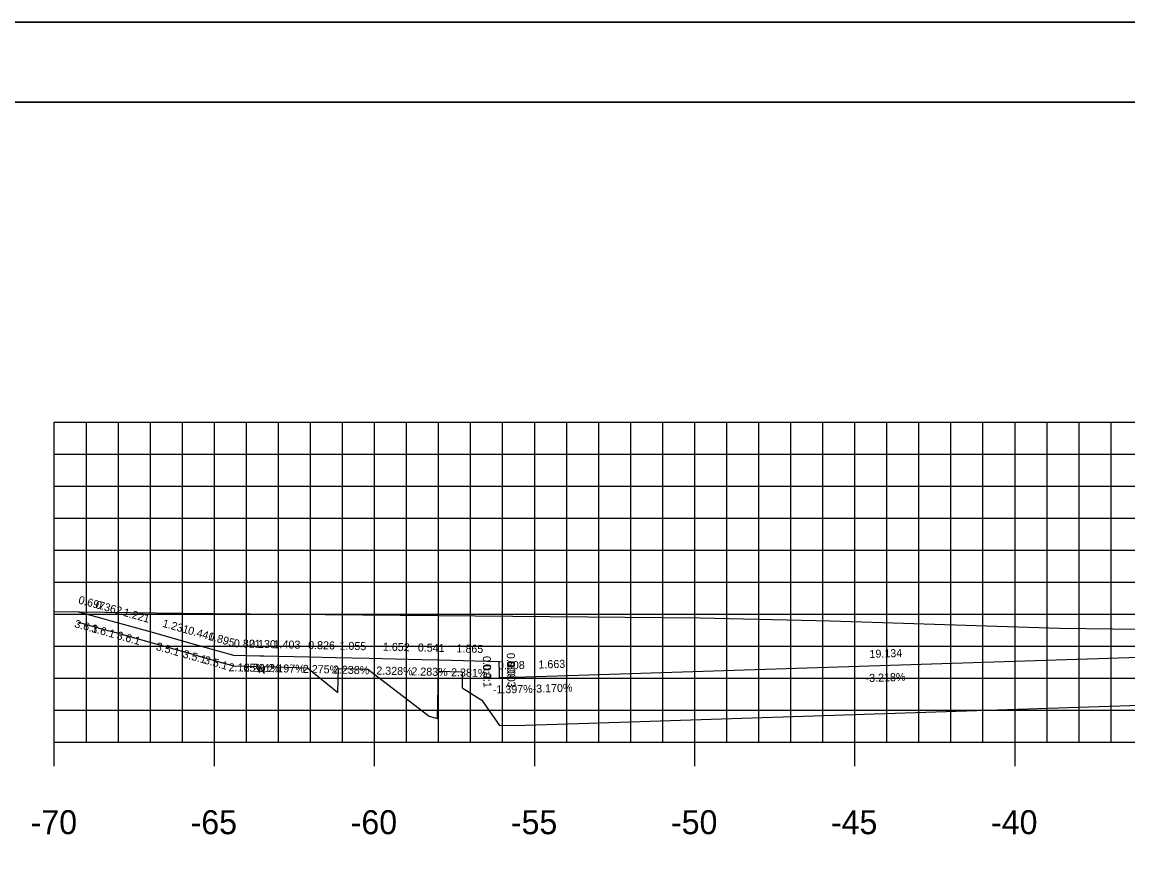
# Model space of a CAD drawing. Extents: x 40011 to 50684, y 49949 to 72236.
# Drawn here: x 41624.2 to 41658.73, y 67951.46 to 67977.7 of the extents above; entities that cross this region are included whole.
import ezdxf

# ---------------------------------------------------------------- set-up
doc = ezdxf.new("R2010")
doc.units = 0
for name, color, linetype in [('1', 7, 'Continuous'), ('10', 7, 'Continuous'), ('41', 7, 'Continuous'), ('51', 7, 'Continuous'), ('52', 7, 'Continuous'), ('53', 7, 'Continuous'), ('54', 7, 'Continuous'), ('55', 7, 'Continuous'), ('57', 7, 'Continuous'), ('58', 7, 'Continuous'), ('59', 7, 'Continuous')]:
    doc.layers.add(name, color=color, linetype=linetype)

msp = doc.modelspace()

# ---------------------------------------------------------------- linework, layer by layer
at = {"layer": '1'}
for p, q in [((41780.706, 67977.696), (41606.011, 67977.696)), ((41780.205, 67975.196), (41615.205, 67975.196))]:
    msp.add_line(p, q, dxfattribs=at)
at = {"layer": '41'}
for points in [[(41606.011, 67977.696), (41780.706, 67977.696), (41780.706, 67867.696), (41606.011, 67867.696)], [(41615.205, 67975.196), (41780.205, 67975.196), (41780.205, 67870.196), (41615.205, 67870.196)]]:
    msp.add_lwpolyline(points, close=True, dxfattribs=at)
at = {"layer": '51'}
for p, q in [((41625.205, 67955.196), (41625.205, 67965.196)), ((41625.205, 67965.196), (41625.955, 67965.196)), ((41625.205, 67960.196), (41625.955, 67960.196)), ((41625.205, 67955.196), (41625.955, 67955.196))]:
    msp.add_line(p, q, dxfattribs=at)
at = {"layer": '52'}
for p, q in [((41625.205, 67955.196), (41765.205, 67955.196)), ((41625.205, 67954.446), (41625.205, 67955.196)), ((41630.205, 67954.446), (41630.205, 67955.196)), ((41635.205, 67954.446), (41635.205, 67955.196)), ((41640.205, 67954.446), (41640.205, 67955.196)), ((41645.205, 67954.446), (41645.205, 67955.196)), ((41650.205, 67954.446), (41650.205, 67955.196)), ((41655.205, 67954.446), (41655.205, 67955.196))]:
    msp.add_line(p, q, dxfattribs=at)
at = {"layer": '53'}
for p, q in [((41625.205, 67964.196), (41765.205, 67964.196)), ((41625.205, 67963.196), (41765.205, 67963.196)), ((41625.205, 67962.196), (41765.205, 67962.196)), ((41625.205, 67961.196), (41765.205, 67961.196)), ((41625.205, 67959.196), (41765.205, 67959.196)), ((41625.205, 67958.196), (41765.205, 67958.196)), ((41625.205, 67957.196), (41765.205, 67957.196)), ((41625.205, 67956.196), (41765.205, 67956.196))]:
    msp.add_line(p, q, dxfattribs=at)
at = {"layer": '54'}
for p, q in [((41626.205, 67955.196), (41626.205, 67965.196)), ((41627.205, 67955.196), (41627.205, 67965.196)), ((41628.205, 67955.196), (41628.205, 67965.196)), ((41629.205, 67955.196), (41629.205, 67965.196)), ((41631.205, 67955.196), (41631.205, 67965.196)), ((41632.205, 67955.196), (41632.205, 67965.196)), ((41633.205, 67955.196), (41633.205, 67965.196)), ((41634.205, 67955.196), (41634.205, 67965.196)), ((41636.205, 67955.196), (41636.205, 67965.196)), ((41637.205, 67955.196), (41637.205, 67965.196)), ((41638.205, 67955.196), (41638.205, 67965.196)), ((41639.205, 67955.196), (41639.205, 67965.196)), ((41641.205, 67955.196), (41641.205, 67965.196)), ((41642.205, 67955.196), (41642.205, 67965.196)), ((41643.205, 67955.196), (41643.205, 67965.196)), ((41644.205, 67955.196), (41644.205, 67965.196)), ((41646.205, 67955.196), (41646.205, 67965.196)), ((41647.205, 67955.196), (41647.205, 67965.196)), ((41648.205, 67955.196), (41648.205, 67965.196)), ((41649.205, 67955.196), (41649.205, 67965.196)), ((41651.205, 67955.196), (41651.205, 67965.196)), ((41652.205, 67955.196), (41652.205, 67965.196)), ((41653.205, 67955.196), (41653.205, 67965.196)), ((41654.205, 67955.196), (41654.205, 67965.196)), ((41656.205, 67955.196), (41656.205, 67965.196)), ((41657.205, 67955.196), (41657.205, 67965.196)), ((41658.205, 67955.196), (41658.205, 67965.196))]:
    msp.add_line(p, q, dxfattribs=at)
at = {"layer": '55'}
for p, q in [((41625.205, 67965.196), (41765.205, 67965.196)), ((41625.205, 67955.196), (41625.205, 67965.196)), ((41630.205, 67955.196), (41630.205, 67965.196)), ((41635.205, 67955.196), (41635.205, 67965.196)), ((41640.205, 67955.196), (41640.205, 67965.196)), ((41645.205, 67955.196), (41645.205, 67965.196)), ((41650.205, 67955.196), (41650.205, 67965.196)), ((41655.205, 67955.196), (41655.205, 67965.196)), ((41625.205, 67960.196), (41765.205, 67960.196)), ((41625.205, 67955.196), (41765.205, 67955.196))]:
    msp.add_line(p, q, dxfattribs=at)
at = {"layer": '57'}
msp.add_lwpolyline([(41625.205, 67959.282), (41629.162, 67959.231), (41630.16, 67959.222), (41645.376, 67959.077), (41649.44, 67958.988), (41656.591, 67958.759), (41659.944, 67958.712)], dxfattribs=at)
at = {"layer": '58'}
msp.add_lwpolyline([(41625.95, 67958.942), (41626.646, 67958.752), (41627.008, 67958.651), (41628.23, 67958.311), (41629.461, 67957.962), (41629.902, 67957.837), (41630.797, 67957.581), (41631.504, 67957.564), (41631.611, 67957.377), (41631.615, 67957.561), (41631.761, 67957.34), (41631.766, 67957.557), (41633.115, 67957.523), (41634.056, 67956.753), (41634.075, 67957.499), (41634.993, 67957.475), (41636.907, 67956.008), (41637.174, 67955.938), (41637.207, 67957.418), (41637.936, 67957.398), (41637.939, 67956.893), (41638.553, 67956.51), (41639.102, 67955.72), (41639.907, 67955.732), (41641.571, 67955.784), (41660.706, 67956.4)], dxfattribs=at)
at = {"layer": '59'}
msp.add_lwpolyline([(41625.949, 67959.272), (41626.646, 67959.081), (41627.008, 67958.981), (41628.23, 67958.64), (41629.461, 67958.292), (41629.903, 67958.167), (41630.797, 67957.911), (41631.618, 67957.893), (41631.748, 67957.89), (41633.151, 67957.859), (41633.977, 67957.841), (41635.032, 67957.817), (41636.684, 67957.779), (41637.225, 67957.766), (41639.09, 67957.722), (41639.098, 67957.351), (41639.101, 67957.222), (41639.909, 67957.233), (41641.571, 67957.286), (41660.705, 67957.901)], dxfattribs=at)

# ---------------------------------------------------------------- texts
at = {"layer": '10'}
for s, rotation, p in [('0.697', 344.6698, (41625.937, 67959.535)), ('0.362', 344.4706, (41626.47, 67959.39)), ('1.221', 344.4262, (41627.336, 67959.149)), ('3.6:1', 344.6698, (41625.816, 67958.79)), ('1.231', 344.232, (41628.562, 67958.806)), ('3.6:1', 344.4706, (41626.344, 67958.646)), ('3.6:1', 344.4262, (41627.136, 67958.426)), ('0.441', 344.1886, (41629.357, 67958.582)), ('0.895', 344.0052, (41629.994, 67958.401)), ('3.5:1', 344.232, (41628.361, 67958.083)), ('0.821', 358.7599, (41630.81, 67958.161)), ('0.130', 358.7217, (41631.285, 67958.151)), ('1.403', 358.7414, (41632.05, 67958.134)), ('0.826', 358.6968, (41633.129, 67958.11)), ('1.055', 358.7177, (41634.107, 67958.088)), ('1.652', 358.6664, (41635.462, 67958.057)), ('0.541', 358.6923, (41636.554, 67958.032)), ('3.5:1', 344.1886, (41629.198, 67957.847)), ('1.865', 358.6359, (41637.76, 67958.004)), ('0.009', 271.3224, (41639.334, 67957.984)), ('19.134', 1.8429, (41650.664, 67957.828)), ('3.5:1', 344.0052, (41629.865, 67957.658)), ('2.165%', 358.7599, (41630.644, 67957.414)), ('2.231%', 358.7217, (41631.12, 67957.404)), ('2.197%', 358.7414, (41631.887, 67957.387)), ('2.275%', 358.6968, (41632.963, 67957.364)), ('2.238%', 358.7177, (41633.903, 67957.342)), ('0.0:1', 271.3224, (41638.586, 67957.886)), ('0.0:1', 271.3224, (41638.592, 67957.636)), ('0.808', 0.8002, (41639.06, 67957.471)), ('0.003', 271.3224, (41639.34, 67957.734)), ('1.663', 1.8159, (41640.327, 67957.496)), ('2.328%', 358.6664, (41635.257, 67957.312)), ('2.283%', 358.6923, (41636.353, 67957.286)), ('2.381%', 358.6359, (41637.593, 67957.257)), ('-3.218%', 1.8429, (41650.543, 67957.074)), ('-1.397%', 0.8002, (41638.899, 67956.719)), ('-3.170%', 1.8159, (41640.144, 67956.74))]:
    msp.add_text(s, height=0.25, rotation=rotation, dxfattribs=at).set_placement(p)
at = {"layer": '51'}
msp.add_text('-', height=0.0001, dxfattribs=at).set_placement((41625.205, 67955.196))
at = {"layer": '52'}
for s, p in [('-70', (41624.466, 67952.321)), ('-65', (41629.46, 67952.321)), ('-60', (41634.46, 67952.321)), ('-50', (41644.462, 67952.321)), ('-40', (41654.457, 67952.321)), ('-55', (41639.462, 67952.321)), ('-45', (41649.457, 67952.321))]:
    msp.add_text(s, height=0.75, dxfattribs=at).set_placement(p)

doc.saveas('drawing.dxf')
